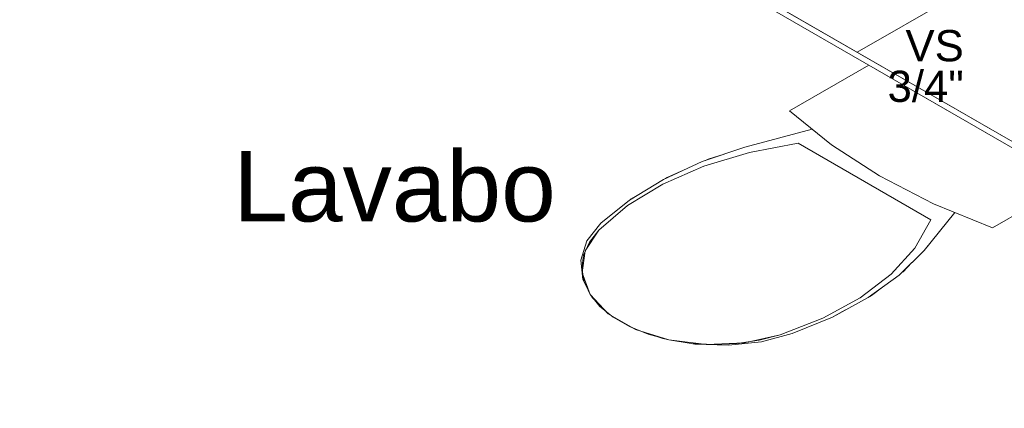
# Model space of a CAD drawing. Header units: millimetres. Extents: x 2 to 902, y -447 to 199.
# Tile 382 of 656: x 100.93 to 107.23, y 57.92 to 60.4. Entities that reach past the tile are written whole.
import ezdxf

# ---------------------------------------------------------------- set-up
doc = ezdxf.new("R2010")
doc.units = ezdxf.units.MM
doc.header["$MEASUREMENT"] = 0
doc.linetypes.add('NULL', pattern=[0])
for name, color, linetype, lineweight in [('Ambiente-Textos', 251, 'Continuous', 5), ('IFC-Elemento terminal-Contorno', 253, 'Continuous', 5), ('IFC-Laje-Contorno', 134, 'Continuous', 5), ('IFC-Parede padrão-Contorno', 44, 'Continuous', 5), ('Textos', 7, 'Continuous', 9)]:
    doc.layers.add(name, color=color, linetype=linetype, lineweight=lineweight)
doc.styles.add('Arial', font='arial.ttf')

msp = doc.modelspace()

# ---------------------------------------------------------------- linework, layer by layer
at = {"layer": 'IFC-Elemento terminal-Contorno', "lineweight": 5}
for p, q in [((105.854, 59.8199), (106.3611, 60.1127)), ((105.854, 59.8199), (106.3603, 60.1122)), ((107.6585, 59.3637), (106.3611, 60.1127)), ((106.1215, 59.6022), (105.854, 59.8199)), ((106.1215, 59.6022), (105.854, 59.8199)), ((105.5672, 59.5874), (105.9973, 59.7033)), ((105.5672, 59.5874), (105.9973, 59.7033)), ((105.2952, 59.4948), (105.5672, 59.5874)), ((105.2952, 59.4948), (105.5672, 59.5874)), ((105.5963, 59.5531), (105.9082, 59.6123)), ((105.5963, 59.5531), (105.9082, 59.6123)), ((105.6134, 59.5998), (105.6224, 59.6027)), ((105.6134, 59.5998), (105.6224, 59.6027)), ((105.6224, 59.6027), (105.6318, 59.6048)), ((105.6224, 59.6027), (105.6318, 59.6048)), ((106.7572, 59.1222), (105.9082, 59.6123)), ((106.7572, 59.1222), (105.9082, 59.6123)), ((106.4296, 59.4032), (106.1215, 59.6022)), ((106.4296, 59.4032), (106.1215, 59.6022)), ((105.3055, 59.4652), (105.5963, 59.5531)), ((105.3055, 59.4652), (105.5963, 59.5531)), ((105.3156, 59.5017), (105.3334, 59.5096)), ((105.3156, 59.5017), (105.3334, 59.5096)), ((105.3334, 59.5096), (105.4343, 59.5421)), ((105.3334, 59.5096), (105.4343, 59.5421)), ((105.0436, 59.3509), (105.3055, 59.4652)), ((105.0436, 59.3509), (105.3055, 59.4652)), ((105.0482, 59.3813), (105.2952, 59.4948)), ((105.0482, 59.3813), (105.2952, 59.4948)), ((104.8309, 59.2491), (105.0482, 59.3813)), ((104.8309, 59.2491), (105.0482, 59.3813)), ((105.0606, 59.387), (105.0709, 59.3932)), ((105.0606, 59.387), (105.0709, 59.3932)), ((105.0709, 59.3932), (105.161, 59.4332)), ((105.0709, 59.3932), (105.161, 59.4331)), ((106.4296, 59.4032), (106.7743, 59.2253)), ((106.4296, 59.4032), (106.7743, 59.2253)), ((104.8178, 59.2133), (105.0436, 59.3509)), ((104.8178, 59.2133), (105.0436, 59.3509)), ((107.1514, 59.0709), (107.6585, 59.3637)), ((107.1514, 59.0709), (107.6577, 59.3632)), ((104.8363, 59.2523), (104.8407, 59.2559)), ((104.8363, 59.2523), (104.8407, 59.2559)), ((104.8407, 59.2559), (104.9107, 59.2977)), ((104.8407, 59.2559), (104.9107, 59.2977)), ((104.6341, 59.0562), (104.8178, 59.2133)), ((104.6341, 59.0562), (104.8178, 59.2133)), ((104.6476, 59.1007), (104.8309, 59.2491)), ((104.6476, 59.1007), (104.8309, 59.2491)), ((106.7743, 59.2253), (107.1514, 59.0709)), ((106.7743, 59.2253), (107.1514, 59.0709)), ((106.7139, 58.9253), (106.9112, 59.1692)), ((106.7139, 58.9253), (106.9112, 59.1692)), ((104.5581, 58.9875), (104.6476, 59.1007)), ((104.5581, 58.9875), (104.6476, 59.1007)), ((106.6546, 58.9421), (106.7572, 59.1222)), ((106.6546, 58.9421), (106.7572, 59.1222)), ((104.5463, 58.9244), (104.6341, 59.0562)), ((104.5734, 58.9787), (104.6341, 59.0562)), ((104.5184, 58.8653), (104.5581, 58.9875)), ((104.5184, 58.8653), (104.5581, 58.9875)), ((104.5368, 58.8965), (104.5735, 58.9788)), ((106.5023, 58.7742), (106.6546, 58.9421)), ((106.5023, 58.7742), (106.6546, 58.9421)), ((106.7355, 58.952), (106.7405, 58.9572)), ((106.7355, 58.952), (106.7405, 58.9572)), ((106.7405, 58.9572), (106.7441, 58.9626)), ((106.7405, 58.9572), (106.7441, 58.9626)), ((104.5252, 58.8119), (104.5368, 58.8965)), ((104.527, 58.7836), (104.5463, 58.9244)), ((106.5536, 58.7683), (106.7139, 58.9253)), ((106.5536, 58.7683), (106.7139, 58.9253)), ((104.5307, 58.7411), (104.5184, 58.8653)), ((104.5307, 58.7411), (104.5184, 58.8653)), ((104.539, 58.7273), (104.5252, 58.8119)), ((106.5793, 58.7903), (106.6353, 58.8483)), ((106.5793, 58.7903), (106.6353, 58.8483)), ((104.5778, 58.6454), (104.527, 58.7836)), ((106.3043, 58.623), (106.5023, 58.7742)), ((106.3043, 58.623), (106.5023, 58.7742)), ((106.357, 58.6257), (106.5536, 58.7683)), ((106.357, 58.6257), (106.5536, 58.7683)), ((106.5657, 58.7801), (106.5793, 58.7903)), ((106.5657, 58.7801), (106.5793, 58.7903)), ((104.5461, 58.7123), (104.5307, 58.7411)), ((104.5686, 58.6703), (104.5307, 58.7411)), ((104.5778, 58.6454), (104.539, 58.7273)), ((106.3776, 58.6388), (106.447, 58.6909)), ((106.3776, 58.6388), (106.447, 58.6909)), ((104.6404, 58.5686), (104.5778, 58.6454)), ((104.6944, 58.5213), (104.5778, 58.6454)), ((104.5943, 58.6223), (104.5875, 58.6351)), ((104.5943, 58.6223), (104.5899, 58.6304)), ((104.6047, 58.6124), (104.5943, 58.6223)), ((104.6461, 58.5727), (104.5943, 58.6223)), ((106.066, 58.4926), (106.3043, 58.623)), ((106.066, 58.4926), (106.3043, 58.623)), ((106.128, 58.5002), (106.357, 58.6257)), ((106.128, 58.5002), (106.357, 58.6257)), ((106.3668, 58.6328), (106.3776, 58.6388)), ((106.3668, 58.6328), (106.3776, 58.6388)), ((104.7249, 58.4991), (104.6404, 58.5686)), ((104.8674, 58.4214), (104.6944, 58.5213)), ((104.8289, 58.439), (104.7249, 58.4991)), ((105.871, 58.3944), (106.128, 58.5002)), ((105.871, 58.3944), (106.128, 58.5002)), ((106.1338, 58.5034), (106.1398, 58.5059)), ((106.1338, 58.5034), (106.1398, 58.5059)), ((106.1398, 58.5059), (106.2116, 58.546)), ((106.1398, 58.5059), (106.2116, 58.546)), ((104.8289, 58.439), (104.9493, 58.3902)), ((105.7938, 58.3866), (106.066, 58.4926)), ((105.7938, 58.3866), (106.066, 58.4926)), ((104.8674, 58.4214), (105.0824, 58.3541)), ((104.9493, 58.3902), (105.0824, 58.3541)), ((104.9565, 58.3935), (105.0424, 58.3636)), ((105.0252, 58.3696), (105.0424, 58.3636)), ((105.5655, 58.3359), (105.7938, 58.3866)), ((105.6598, 58.3516), (105.7938, 58.3866)), ((105.675, 58.3427), (105.871, 58.3944)), ((105.675, 58.3427), (105.871, 58.3944)), ((105.0424, 58.3636), (105.0565, 58.3611)), ((105.0424, 58.3636), (105.0646, 58.3597)), ((105.0824, 58.3541), (105.2243, 58.3317)), ((105.0824, 58.3541), (105.3217, 58.3247)), ((105.1254, 58.3488), (105.2482, 58.3269)), ((105.1983, 58.3358), (105.2482, 58.3269)), ((105.2243, 58.3317), (105.3707, 58.3237)), ((105.2482, 58.3269), (105.4633, 58.3198)), ((105.2482, 58.3269), (105.4633, 58.3198)), ((105.3217, 58.3247), (105.5655, 58.3359)), ((105.3707, 58.3237), (105.5174, 58.3304)), ((105.4633, 58.3198), (105.675, 58.3427)), ((105.4633, 58.3198), (105.675, 58.3427)), ((105.5174, 58.3304), (105.6598, 58.3516))]:
    msp.add_line(p, q, dxfattribs=at)
at = {"layer": 'IFC-Laje-Contorno', "color": 7, "lineweight": 5}
msp.add_line((111.0108, 57.4682), (100.9303, 63.2882), dxfattribs=at)
at = {"layer": 'IFC-Parede padrão-Contorno', "color": 7, "lineweight": 5}
for p, q in [((108.2136, 59.0422), (100.9506, 63.2355)), ((108.2272, 59.0744), (103.7348, 61.668)), ((106.2867, 60.1947), (107.4002, 60.8376))]:
    msp.add_line(p, q, dxfattribs=at)

# ---------------------------------------------------------------- texts
at = {"layer": 'Ambiente-Textos', "color": 7, "linetype": 'NULL', "lineweight": 5, "insert": (103.3275, 59.1055), "char_height": 0.45, "width": 4.124085, "attachment_point": 8, "line_spacing_factor": 0.6, "style": 'Arial'}
msp.add_mtext('Lavabo', dxfattribs=at)
at = {"layer": 'Textos', "linetype": 'NULL', "char_height": 0.2, "attachment_point": 9, "line_spacing_factor": 0.6, "style": 'Arial'}
for s, insert, width in [('VS', (106.9676, 60.1341), 0.745732), ('3/4"', (106.9676, 59.8741), 0.975)]:
    msp.add_mtext(s, dxfattribs=dict(at, insert=insert, width=width))

doc.saveas('drawing.dxf')
